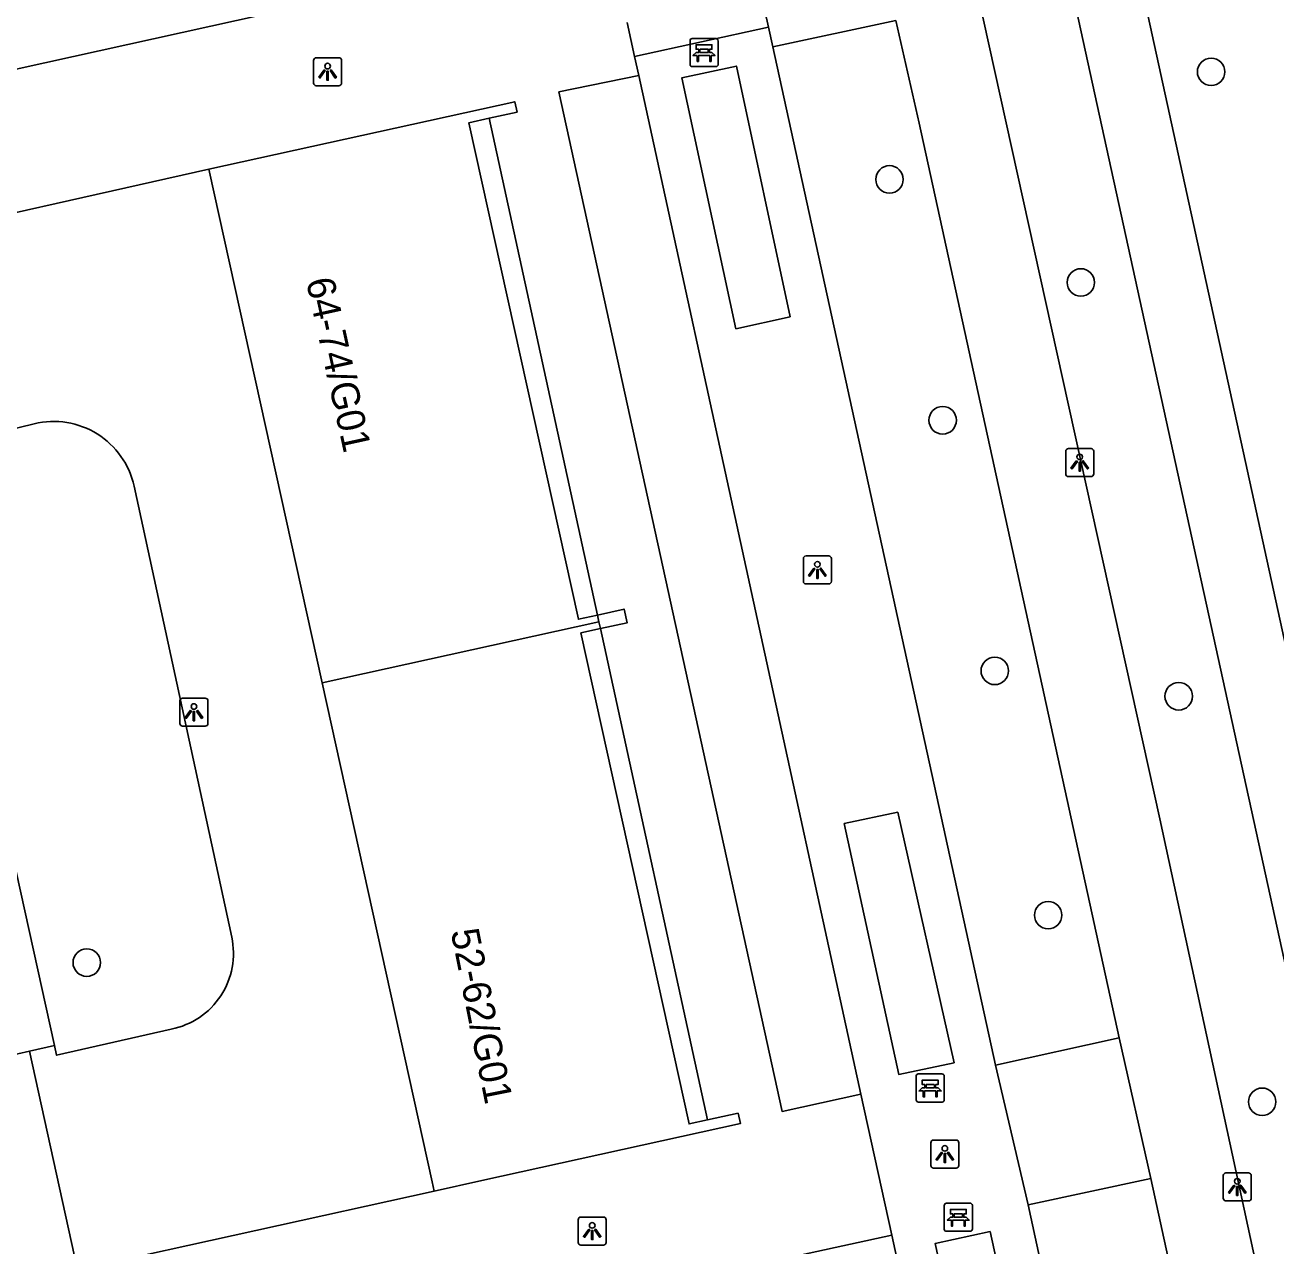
# Model space of a CAD drawing. Extents: x 160037 to 160839, y 385326 to 386441.
# Drawn here: x 160634.14 to 160678.67, y 386032.8 to 386076.26 of the extents above; entities that cross this region are included whole.
import ezdxf

# ---------------------------------------------------------------- set-up
doc = ezdxf.new("R2010")
doc.units = 0
for name, color, linetype in [('IMGEO_Bank', 7, 'Continuous'), ('IMGEO_Boom', 7, 'Continuous'), ('IMGEO_Fietspad_gesloten', 7, 'Continuous'), ('IMGEO_Lichtpunt', 7, 'Continuous'), ('IMGEO_Pand', 7, 'Continuous'), ('IMGEO_Pand_nummerreeks', 7, 'Continuous'), ('IMGEO_Voetpad_halfverhard', 7, 'Continuous'), ('IMGEO_Voetpad_open', 7, 'Continuous')]:
    doc.layers.add(name, color=color, linetype=linetype)

msp = doc.modelspace()

# ---------------------------------------------------------------- linework, layer by layer
at = {"layer": 'IMGEO_Bank'}
for p, q in [((160657.811, 386074.853), (160657.811, 386075.694)), ((160657.811, 386075.694), (160657.811, 386074.853)), ((160657.886, 386075.778), (160658.727, 386075.778)), ((160658.727, 386075.778), (160657.886, 386075.778)), ((160658.811, 386075.703), (160658.811, 386074.862)), ((160658.811, 386074.862), (160658.811, 386075.703)), ((160658.12, 386075.284), (160658.12, 386075.39)), ((160658.164, 386075.39), (160658.164, 386075.284)), ((160658.452, 386075.396), (160658.17, 386075.396)), ((160658.17, 386075.278), (160658.452, 386075.278)), ((160658.458, 386075.284), (160658.458, 386075.39)), ((160658.502, 386075.39), (160658.502, 386075.284)), ((160658.736, 386074.778), (160657.895, 386074.778)), ((160657.895, 386074.778), (160658.736, 386074.778)), ((160658.508, 386075.176), (160658.115, 386075.176)), ((160665.86, 386038.003), (160665.86, 386038.844)), ((160665.86, 386038.844), (160665.86, 386038.003)), ((160665.935, 386038.928), (160666.776, 386038.928)), ((160666.776, 386038.928), (160665.935, 386038.928)), ((160666.86, 386038.853), (160666.86, 386038.012)), ((160666.86, 386038.012), (160666.86, 386038.853)), ((160666.557, 386038.326), (160666.164, 386038.326)), ((160666.169, 386038.434), (160666.169, 386038.54)), ((160666.213, 386038.54), (160666.213, 386038.434)), ((160666.501, 386038.546), (160666.219, 386038.546)), ((160666.219, 386038.428), (160666.501, 386038.428)), ((160666.507, 386038.434), (160666.507, 386038.54)), ((160666.551, 386038.54), (160666.551, 386038.434)), ((160666.785, 386037.928), (160665.944, 386037.928)), ((160665.944, 386037.928), (160666.785, 386037.928)), ((160666.935, 386034.327), (160667.776, 386034.327)), ((160667.776, 386034.327), (160666.935, 386034.327)), ((160666.86, 386033.402), (160666.86, 386034.243)), ((160666.86, 386034.243), (160666.86, 386033.402)), ((160667.169, 386033.833), (160667.169, 386033.939)), ((160667.213, 386033.939), (160667.213, 386033.833)), ((160667.501, 386033.945), (160667.219, 386033.945)), ((160667.219, 386033.827), (160667.501, 386033.827)), ((160667.507, 386033.833), (160667.507, 386033.939)), ((160667.551, 386033.939), (160667.551, 386033.833)), ((160667.86, 386034.252), (160667.86, 386033.411)), ((160667.86, 386033.411), (160667.86, 386034.252)), ((160667.557, 386033.725), (160667.164, 386033.725)), ((160667.785, 386033.327), (160666.944, 386033.327)), ((160666.944, 386033.327), (160667.785, 386033.327))]:
    msp.add_line(p, q, dxfattribs=at)
for points in [[(160658.058, 386075.176), (160657.916, 386075.176), (160658.028, 386075.278), (160658.114, 386075.278)], [(160658.114, 386075.396), (160658.028, 386075.396), (160658.028, 386075.557), (160658.591, 386075.557), (160658.591, 386075.396), (160658.508, 386075.396)], [(160658.508, 386075.278), (160658.591, 386075.278), (160658.703, 386075.176), (160658.564, 386075.176)], [(160658.108, 386075.169), (160658.108, 386074.962), (160658.065, 386074.962), (160658.065, 386075.169)], [(160658.558, 386075.169), (160658.558, 386074.962), (160658.514, 386074.962), (160658.514, 386075.169)], [(160666.163, 386038.546), (160666.077, 386038.546), (160666.077, 386038.707), (160666.64, 386038.707), (160666.64, 386038.546), (160666.557, 386038.546)], [(160666.107, 386038.326), (160665.965, 386038.326), (160666.077, 386038.428), (160666.163, 386038.428)], [(160666.157, 386038.319), (160666.157, 386038.112), (160666.114, 386038.112), (160666.114, 386038.319)], [(160666.557, 386038.428), (160666.64, 386038.428), (160666.752, 386038.326), (160666.613, 386038.326)], [(160666.607, 386038.319), (160666.607, 386038.112), (160666.563, 386038.112), (160666.563, 386038.319)], [(160667.107, 386033.725), (160666.965, 386033.725), (160667.077, 386033.827), (160667.163, 386033.827)], [(160667.163, 386033.945), (160667.077, 386033.945), (160667.077, 386034.106), (160667.64, 386034.106), (160667.64, 386033.945), (160667.557, 386033.945)], [(160667.557, 386033.827), (160667.64, 386033.827), (160667.752, 386033.725), (160667.613, 386033.725)], [(160667.157, 386033.718), (160667.157, 386033.511), (160667.114, 386033.511), (160667.114, 386033.718)], [(160667.607, 386033.718), (160667.607, 386033.511), (160667.563, 386033.511), (160667.563, 386033.718)]]:
    msp.add_lwpolyline(points, dxfattribs=at)
for centre, radius, start, end in [((160657.889, 386075.7), 0.0779, 92.4484, 184.2845), ((160657.889, 386075.7), 0.0779, 92.4484, 184.2845), ((160658.733, 386075.7), 0.0779, 2.4484, 94.2845), ((160658.733, 386075.7), 0.0779, 2.4484, 94.2845), ((160658.113, 386075.389), 0.00671, 2.8957, 87.1043), ((160658.113, 386075.285), 0.00671, 272.8957, 357.1043), ((160658.17, 386075.389), 0.00671, 92.8957, 177.1043), ((160658.17, 386075.285), 0.00671, 182.8957, 267.1043), ((160658.452, 386075.389), 0.00671, 2.8957, 87.1043), ((160658.452, 386075.285), 0.00671, 272.8957, 357.1043), ((160658.509, 386075.389), 0.00671, 92.8957, 177.1043), ((160658.509, 386075.285), 0.00671, 182.8957, 267.1043), ((160657.889, 386074.856), 0.0779, 182.4484, 274.2845), ((160657.889, 386074.856), 0.0779, 182.4484, 274.2845), ((160658.058, 386075.169), 0.00671, 2.8957, 87.1043), ((160658.115, 386075.169), 0.00671, 92.8957, 177.1043), ((160658.507, 386075.169), 0.00671, 2.8957, 87.1043), ((160658.564, 386075.169), 0.00671, 92.8957, 177.1043), ((160658.733, 386074.856), 0.0779, 272.4484, 4.2845), ((160658.733, 386074.856), 0.0779, 272.4484, 4.2845), ((160665.938, 386038.85), 0.0779, 92.4484, 184.2845), ((160665.938, 386038.85), 0.0779, 92.4484, 184.2845), ((160666.782, 386038.85), 0.0779, 2.4484, 94.2845), ((160666.782, 386038.85), 0.0779, 2.4484, 94.2845), ((160666.107, 386038.319), 0.00671, 2.8957, 87.1043), ((160666.164, 386038.319), 0.00671, 92.8957, 177.1043), ((160666.162, 386038.539), 0.00671, 2.8957, 87.1043), ((160666.162, 386038.435), 0.00671, 272.8957, 357.1043), ((160666.219, 386038.539), 0.00671, 92.8957, 177.1043), ((160666.219, 386038.435), 0.00671, 182.8957, 267.1043), ((160666.501, 386038.539), 0.00671, 2.8957, 87.1043), ((160666.501, 386038.435), 0.00671, 272.8957, 357.1043), ((160666.558, 386038.539), 0.00671, 92.8957, 177.1043), ((160666.558, 386038.435), 0.00671, 182.8957, 267.1043), ((160666.556, 386038.319), 0.00671, 2.8957, 87.1043), ((160666.613, 386038.319), 0.00671, 92.8957, 177.1043), ((160665.938, 386038.006), 0.0779, 182.4484, 274.2845), ((160665.938, 386038.006), 0.0779, 182.4484, 274.2845), ((160666.782, 386038.006), 0.0779, 272.4484, 4.2845), ((160666.782, 386038.006), 0.0779, 272.4484, 4.2845), ((160666.938, 386034.249), 0.0779, 92.4484, 184.2845), ((160666.938, 386034.249), 0.0779, 92.4484, 184.2845), ((160667.782, 386034.249), 0.0779, 2.4484, 94.2845), ((160667.782, 386034.249), 0.0779, 2.4484, 94.2845), ((160667.162, 386033.938), 0.00671, 2.8957, 87.1043), ((160667.162, 386033.834), 0.00671, 272.8957, 357.1043), ((160667.219, 386033.938), 0.00671, 92.8957, 177.1043), ((160667.219, 386033.834), 0.00671, 182.8957, 267.1043), ((160667.501, 386033.938), 0.00671, 2.8957, 87.1043), ((160667.501, 386033.834), 0.00671, 272.8957, 357.1043), ((160667.558, 386033.938), 0.00671, 92.8957, 177.1043), ((160667.558, 386033.834), 0.00671, 182.8957, 267.1043), ((160666.938, 386033.405), 0.0779, 182.4484, 274.2845), ((160666.938, 386033.405), 0.0779, 182.4484, 274.2845), ((160667.107, 386033.718), 0.00671, 2.8957, 87.1043), ((160667.164, 386033.718), 0.00671, 92.8957, 177.1043), ((160667.556, 386033.718), 0.00671, 2.8957, 87.1043), ((160667.613, 386033.718), 0.00671, 92.8957, 177.1043), ((160667.782, 386033.405), 0.0779, 272.4484, 4.2845), ((160667.782, 386033.405), 0.0779, 272.4484, 4.2845)]:
    msp.add_arc(centre, radius, start, end, dxfattribs=at)
at = {"layer": 'IMGEO_Boom'}
for centre in [(160676.359, 386074.595), (160664.91, 386070.766), (160671.721, 386067.099), (160666.803, 386062.192), (160668.657, 386053.273), (160675.205, 386052.369), (160670.559, 386044.578), (160636.337, 386042.889), (160678.176, 386037.937)]:
    msp.add_circle(centre, 0.489, dxfattribs=at)
at = {"layer": 'IMGEO_Fietspad_gesloten'}
for points in [[(160709.712, 385913.36), (160707.349, 385924.464), (160673.641, 386078.745)], [(160671.3, 386078.035), (160705.016, 385923.921), (160707.366, 385912.745)]]:
    msp.add_lwpolyline(points, dxfattribs=at)
at = {"layer": 'IMGEO_Lichtpunt'}
for p, q in [((160644.412, 386075), (160644.412, 386074.193)), ((160644.412, 386075), (160644.412, 386074.193)), ((160645.314, 386075.095), (160644.506, 386075.095)), ((160645.314, 386075.095), (160644.506, 386075.095)), ((160645.408, 386074.193), (160645.408, 386075)), ((160645.408, 386074.193), (160645.408, 386075)), ((160644.506, 386074.099), (160645.314, 386074.099)), ((160644.506, 386074.099), (160645.314, 386074.099)), ((160671.184, 386061.09), (160671.184, 386060.283)), ((160671.184, 386061.09), (160671.184, 386060.283)), ((160672.086, 386061.185), (160671.278, 386061.185)), ((160672.086, 386061.185), (160671.278, 386061.185)), ((160672.18, 386060.283), (160672.18, 386061.09)), ((160672.18, 386060.283), (160672.18, 386061.09)), ((160671.278, 386060.189), (160672.086, 386060.189)), ((160671.278, 386060.189), (160672.086, 386060.189)), ((160661.845, 386057.268), (160661.845, 386056.461)), ((160661.845, 386057.268), (160661.845, 386056.461)), ((160662.747, 386057.363), (160661.939, 386057.363)), ((160662.747, 386057.363), (160661.939, 386057.363)), ((160662.841, 386056.461), (160662.841, 386057.268)), ((160662.841, 386056.461), (160662.841, 386057.268)), ((160661.939, 386056.367), (160662.747, 386056.367)), ((160661.939, 386056.367), (160662.747, 386056.367)), ((160639.653, 386052.207), (160639.653, 386051.4)), ((160639.653, 386052.207), (160639.653, 386051.4)), ((160640.555, 386052.302), (160639.747, 386052.302)), ((160640.555, 386052.302), (160639.747, 386052.302)), ((160640.649, 386051.4), (160640.649, 386052.207)), ((160640.649, 386051.4), (160640.649, 386052.207)), ((160639.747, 386051.306), (160640.555, 386051.306)), ((160639.747, 386051.306), (160640.555, 386051.306)), ((160666.382, 386036.48), (160666.382, 386035.673)), ((160666.382, 386036.48), (160666.382, 386035.673)), ((160667.284, 386036.575), (160666.476, 386036.575)), ((160667.284, 386036.575), (160666.476, 386036.575)), ((160667.378, 386035.673), (160667.378, 386036.48)), ((160667.378, 386035.673), (160667.378, 386036.48)), ((160666.476, 386035.579), (160667.284, 386035.579)), ((160666.476, 386035.579), (160667.284, 386035.579)), ((160676.791, 386035.309), (160676.791, 386034.502)), ((160676.791, 386035.309), (160676.791, 386034.502)), ((160677.693, 386035.404), (160676.885, 386035.404)), ((160677.693, 386035.404), (160676.885, 386035.404)), ((160677.787, 386034.502), (160677.787, 386035.309)), ((160677.787, 386034.502), (160677.787, 386035.309)), ((160676.885, 386034.408), (160677.693, 386034.408)), ((160676.885, 386034.408), (160677.693, 386034.408)), ((160654.732, 386033.833), (160653.924, 386033.833)), ((160654.732, 386033.833), (160653.924, 386033.833)), ((160653.83, 386033.738), (160653.83, 386032.931)), ((160653.83, 386033.738), (160653.83, 386032.931)), ((160654.826, 386032.931), (160654.826, 386033.738)), ((160654.826, 386032.931), (160654.826, 386033.738)), ((160653.924, 386032.837), (160654.732, 386032.837)), ((160653.924, 386032.837), (160654.732, 386032.837))]:
    msp.add_line(p, q, dxfattribs=at)
for points in [[(160644.786, 386074.664), (160644.825, 386074.636), (160644.637, 386074.374), (160644.599, 386074.401), (160644.786, 386074.664)], [(160644.888, 386074.616), (160644.935, 386074.616), (160644.935, 386074.294), (160644.888, 386074.294), (160644.888, 386074.616)], [(160644.998, 386074.636), (160645.036, 386074.663), (160645.223, 386074.401), (160645.184, 386074.373), (160644.998, 386074.636)], [(160671.558, 386060.754), (160671.597, 386060.726), (160671.409, 386060.464), (160671.371, 386060.491), (160671.558, 386060.754)], [(160671.66, 386060.706), (160671.707, 386060.706), (160671.707, 386060.384), (160671.66, 386060.384), (160671.66, 386060.706)], [(160671.77, 386060.726), (160671.808, 386060.753), (160671.995, 386060.491), (160671.956, 386060.463), (160671.77, 386060.726)], [(160662.219, 386056.932), (160662.258, 386056.904), (160662.07, 386056.642), (160662.032, 386056.669), (160662.219, 386056.932)], [(160662.321, 386056.884), (160662.368, 386056.884), (160662.368, 386056.562), (160662.321, 386056.562), (160662.321, 386056.884)], [(160662.431, 386056.904), (160662.469, 386056.931), (160662.656, 386056.669), (160662.617, 386056.641), (160662.431, 386056.904)], [(160640.027, 386051.871), (160640.066, 386051.843), (160639.878, 386051.581), (160639.84, 386051.608), (160640.027, 386051.871)], [(160640.129, 386051.823), (160640.176, 386051.823), (160640.176, 386051.501), (160640.129, 386051.501), (160640.129, 386051.823)], [(160640.239, 386051.843), (160640.277, 386051.87), (160640.464, 386051.608), (160640.425, 386051.58), (160640.239, 386051.843)], [(160666.756, 386036.144), (160666.795, 386036.116), (160666.607, 386035.854), (160666.569, 386035.881), (160666.756, 386036.144)], [(160666.858, 386036.096), (160666.905, 386036.096), (160666.905, 386035.774), (160666.858, 386035.774), (160666.858, 386036.096)], [(160666.968, 386036.116), (160667.006, 386036.143), (160667.193, 386035.881), (160667.154, 386035.853), (160666.968, 386036.116)], [(160677.165, 386034.973), (160677.204, 386034.945), (160677.016, 386034.683), (160676.978, 386034.71), (160677.165, 386034.973)], [(160677.267, 386034.925), (160677.314, 386034.925), (160677.314, 386034.603), (160677.267, 386034.603), (160677.267, 386034.925)], [(160677.377, 386034.945), (160677.415, 386034.972), (160677.602, 386034.71), (160677.563, 386034.682), (160677.377, 386034.945)], [(160654.204, 386033.402), (160654.243, 386033.374), (160654.055, 386033.112), (160654.017, 386033.139), (160654.204, 386033.402)], [(160654.416, 386033.374), (160654.454, 386033.401), (160654.641, 386033.139), (160654.602, 386033.111), (160654.416, 386033.374)], [(160654.306, 386033.354), (160654.353, 386033.354), (160654.353, 386033.032), (160654.306, 386033.032), (160654.306, 386033.354)]]:
    msp.add_lwpolyline(points, dxfattribs=at)
for centre in [(160644.911, 386074.798), (160671.683, 386060.888), (160662.344, 386057.066), (160640.152, 386052.005), (160666.881, 386036.278), (160677.29, 386035.107), (160654.329, 386033.536)]:
    msp.add_circle(centre, 0.0994, dxfattribs=at)
for centre, start, end in [((160644.506, 386075), 90, 180), ((160644.506, 386075), 90, 180), ((160645.314, 386075), 0, 90), ((160645.314, 386075), 0, 90), ((160644.506, 386074.193), 180, 270), ((160644.506, 386074.193), 180, 270), ((160645.314, 386074.193), 270, 0), ((160645.314, 386074.193), 270, 360), ((160671.278, 386061.09), 90, 180), ((160671.278, 386061.09), 90, 180), ((160672.086, 386061.09), 0, 90), ((160672.086, 386061.09), 0, 90), ((160671.278, 386060.283), 180, 270), ((160671.278, 386060.283), 180, 270), ((160672.086, 386060.283), 270, 0), ((160672.086, 386060.283), 270, 360), ((160661.939, 386057.268), 90, 180), ((160661.939, 386057.268), 90, 180), ((160662.747, 386057.268), 0, 90), ((160662.747, 386057.268), 0, 90), ((160661.939, 386056.461), 180, 270), ((160661.939, 386056.461), 180, 270), ((160662.747, 386056.461), 270, 0), ((160662.747, 386056.461), 270, 360), ((160639.747, 386052.207), 90, 180), ((160639.747, 386052.207), 90, 180), ((160640.555, 386052.207), 0, 90), ((160640.555, 386052.207), 0, 90), ((160639.747, 386051.4), 180, 270), ((160639.747, 386051.4), 180, 270), ((160640.555, 386051.4), 270, 0), ((160640.555, 386051.4), 270, 360), ((160666.476, 386036.48), 90, 180), ((160666.476, 386036.48), 90, 180), ((160667.284, 386036.48), 0, 90), ((160667.284, 386036.48), 0, 90), ((160666.476, 386035.673), 180, 270), ((160666.476, 386035.673), 180, 270), ((160667.284, 386035.673), 270, 0), ((160667.284, 386035.673), 270, 360), ((160676.885, 386035.309), 90, 180), ((160676.885, 386035.309), 90, 180), ((160677.693, 386035.309), 0, 90), ((160677.693, 386035.309), 0, 90), ((160676.885, 386034.502), 180, 270), ((160676.885, 386034.502), 180, 270), ((160677.693, 386034.502), 270, 0), ((160677.693, 386034.502), 270, 360), ((160653.924, 386033.738), 90, 180), ((160653.924, 386033.738), 90, 180), ((160654.732, 386033.738), 0, 90), ((160654.732, 386033.738), 0, 90), ((160653.924, 386032.931), 180, 270), ((160653.924, 386032.931), 180, 270), ((160654.732, 386032.931), 270, 0), ((160654.732, 386032.931), 270, 360)]:
    msp.add_arc(centre, 0.0946, start, end, dxfattribs=at)
at = {"layer": 'IMGEO_Pand'}
for points in [[(160641.621, 386076.806), (160642.608, 386077.024), (160642.691, 386076.648), (160631.878, 386074.261), (160630.835, 386079.074)], [(160640.682, 386071.127), (160651.574, 386073.527), (160651.655, 386073.162), (160650.657, 386072.942)], [(160654.515, 386055.26), (160653.835, 386055.11), (160649.94, 386072.784), (160650.657, 386072.942)], [(160640.682, 386071.127), (160644.711, 386052.846)], [(160654.568, 386055.019), (160654.515, 386055.26)], [(160644.711, 386052.846), (160654.568, 386055.019)], [(160658.436, 386037.291), (160657.776, 386037.146), (160653.924, 386054.624), (160654.621, 386054.777)], [(160654.621, 386054.777), (160654.568, 386055.019)], [(160648.698, 386034.758), (160648.626, 386035.084), (160644.711, 386052.846)], [(160658.436, 386037.291), (160659.523, 386037.531), (160659.604, 386037.162), (160650.398, 386035.133), (160648.698, 386034.758)]]:
    msp.add_lwpolyline(points, dxfattribs=at)
at = {"layer": 'IMGEO_Voetpad_halfverhard'}
for points in [[(160668.68, 386039.244), (160660.757, 386075.479)], [(160659.438, 386065.442), (160657.513, 386074.376), (160659.462, 386074.798), (160661.373, 386065.876), (160659.438, 386065.442)], [(160655.984, 386074.459), (160663.892, 386038.202)], [(160665.209, 386048.24), (160667.208, 386039.328), (160665.241, 386038.912), (160663.302, 386047.84), (160665.209, 386048.24)], [(160669.841, 386034.268), (160674.73, 386011.7), (160669.878, 386010.718), (160664.988, 386033.191)], [(160668.491, 386033.325), (160672.791, 386013.679), (160670.841, 386013.235), (160666.535, 386032.888), (160668.491, 386033.325)]]:
    msp.add_lwpolyline(points, dxfattribs=at)
at = {"layer": 'IMGEO_Voetpad_open'}
for points in [[(160660.602, 386076.188), (160660.345, 386077.364)], [(160707.366, 385912.745), (160704.708, 385912.13), (160704.145, 385912.077), (160700.54, 385929.272), (160692.191, 385966.744), (160684.923, 386000), (160683.06, 386008.523), (160674.536, 386048.012), (160668.056, 386077.361)], [(160655.571, 386076.349), (160655.834, 386075.145)], [(160655.834, 386075.145), (160660.602, 386076.188)], [(160660.602, 386076.188), (160660.757, 386075.479)], [(160660.757, 386075.479), (160665.134, 386076.426)], [(160665.134, 386076.426), (160665.968, 386072.764), (160673.082, 386040.217)], [(160655.834, 386075.145), (160655.984, 386074.459)], [(160663.892, 386038.202), (160661.086, 386037.591), (160653.146, 386073.882), (160655.984, 386074.459)], [(160650.657, 386072.942), (160654.515, 386055.26)], [(160628.744, 386068.453), (160640.682, 386071.127)], [(160630.511, 386061.102), (160634.469, 386062.066)], [(160630.511, 386061.102), (160635.188, 386039.934)], [(160638.023, 386059.847), (160641.497, 386043.801)], [(160654.515, 386055.26), (160655.466, 386055.47), (160655.573, 386054.987), (160654.621, 386054.777)], [(160654.621, 386054.777), (160658.436, 386037.291)], [(160639.346, 386040.521), (160635.263, 386039.594), (160635.188, 386039.934)], [(160673.082, 386040.217), (160668.68, 386039.244)], [(160673.082, 386040.217), (160674.213, 386035.205)], [(160634.303, 386039.733), (160631.385, 386039.07)], [(160635.188, 386039.934), (160634.303, 386039.733)], [(160634.303, 386039.733), (160636.004, 386031.961)], [(160669.841, 386034.268), (160668.68, 386039.244)], [(160663.892, 386038.202), (160664.988, 386033.191)], [(160674.213, 386035.205), (160669.841, 386034.268)], [(160676.399, 386025.026), (160675.651, 386028.621), (160674.213, 386035.205)], [(160648.698, 386034.758), (160636.004, 386031.961)], [(160664.988, 386033.191), (160654.42, 386030.892), (160657.743, 386015.365), (160661.171, 386000), (160672.507, 385947.988), (160691.083, 385952.3)]]:
    msp.add_lwpolyline(points, dxfattribs=at)
for centre, radius, start, end in [((160635.162, 386059.221), 2.928, 12.3459, 103.6955), ((160638.803, 386043.222), 2.755, 281.3624, 12.1245)]:
    msp.add_arc(centre, radius, start, end, dxfattribs=at)

# ---------------------------------------------------------------- texts
at = {"layer": 'IMGEO_Pand_nummerreeks'}
for s, rotation, p in [('64-74/G01', 282.4295, (160644.136, 386067.163)), ('52-62/G01', 281.3099, (160649.289, 386044.004))]:
    msp.add_text(s, height=1, rotation=rotation, dxfattribs=at).set_placement(p)

doc.saveas('drawing.dxf')
